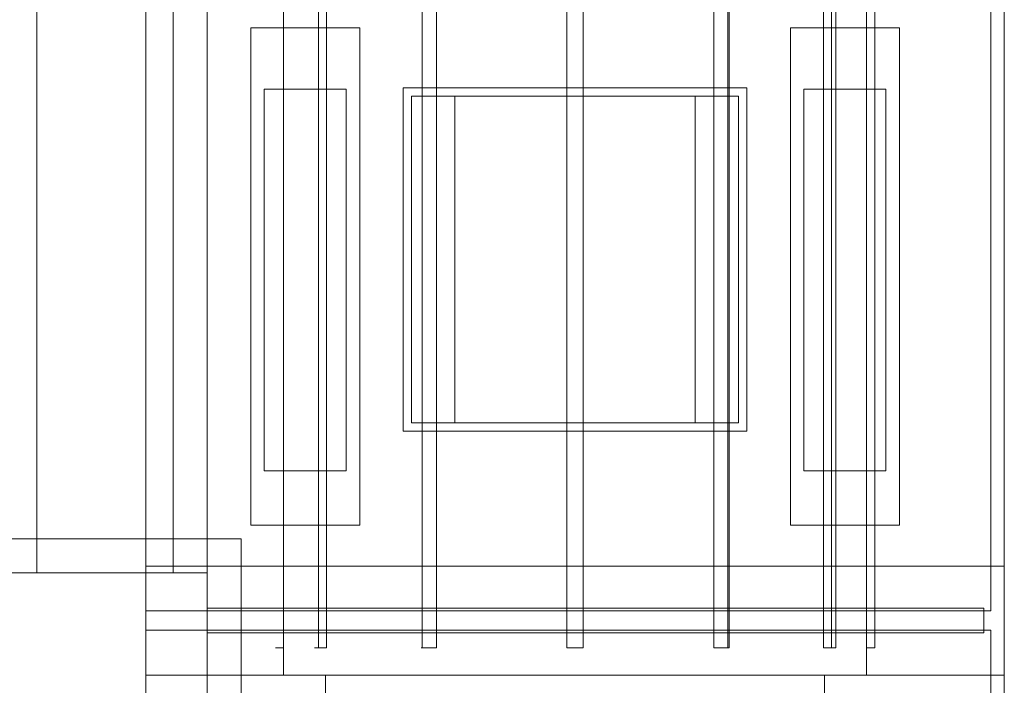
# Model space of a CAD drawing. Header units: millimetres. Extents: x -2233 to 61924, y -68080 to 6847.
# Tile 560 of 656: x 25813 to 26535, y -19413 to -18924. Entities that reach past the tile are written whole.
import ezdxf

# ---------------------------------------------------------------- set-up
doc = ezdxf.new("R2010")
doc.units = ezdxf.units.MM
doc.layers.add('superior_briquetadora', color=7, linetype='Continuous', lineweight=0)

msp = doc.modelspace()

# ---------------------------------------------------------------- linework, layer by layer
at = {"layer": 'superior_briquetadora'}
for p, q in [((25950.067, -19330), (25950.067, -18320)), ((25950.067, -19480), (25950.067, -18460)), ((25950.067, -19480), (25950.067, -18500)), ((25905.067, -18655), (25905.067, -19445)), ((26535.067, -18655), (26535.067, -19445)), ((25825.067, -19330), (25825.067, -18720.639)), ((25925.067, -19330), (25925.067, -18720.639)), ((25905.067, -19325), (25905.067, -18770)), ((26525.067, -18770), (26525.067, -19325)), ((26535.067, -19325), (26535.067, -18770)), ((25825.067, -19330), (25825.067, -18777.418)), ((25925.067, -19330), (25925.067, -18777.418)), ((26006.152, -19385), (26006.152, -18875)), ((26031.811, -18875), (26031.811, -19385)), ((26037.811, -19385), (26037.811, -18875)), ((26107.914, -18875), (26107.914, -19385)), ((26118.305, -19385), (26118.305, -18875)), ((26214.067, -18875), (26214.067, -19385)), ((26214.067, -18875), (26214.067, -18980)), ((26226.067, -18875), (26226.067, -19385)), ((26226.067, -18875), (26226.067, -18980)), ((26321.83, -19385), (26321.83, -18875)), ((26332.221, -19385), (26332.221, -18875)), ((26333.067, -18875), (26333.067, -19385)), ((26402.324, -19385), (26402.324, -18875)), ((26408.324, -19385), (26408.324, -18875)), ((26411.397, -18875), (26411.397, -19385)), ((26433.983, -19385), (26433.983, -18875)), ((26440.067, -18875), (26440.067, -19385)), ((25982.067, -18930), (26062.067, -18930)), ((25982.067, -18930), (25982.067, -19295)), ((26062.067, -18930), (26062.067, -19295)), ((26378.067, -18930), (26458.067, -18930)), ((26378.067, -18930), (26378.067, -19295)), ((26458.067, -18930), (26458.067, -19295)), ((26052.067, -18975), (25992.067, -18975)), ((25992.067, -18975), (25992.067, -19255)), ((26052.067, -19255), (26052.067, -18975)), ((26094.067, -18974), (26094.067, -19226)), ((26346.067, -18974), (26094.067, -18974)), ((26131.914, -18980), (26100.067, -18980)), ((26100.067, -18980), (26100.067, -19220)), ((26100.067, -18980), (26340.067, -18980)), ((26131.914, -18980), (26131.914, -19220)), ((26143.096, -18980), (26131.914, -18980)), ((26154.525, -18980), (26143.096, -18980)), ((26166.164, -18980), (26154.525, -18980)), ((26177.976, -18980), (26166.164, -18980)), ((26189.923, -18980), (26177.976, -18980)), ((26201.966, -18980), (26189.923, -18980)), ((26214.068, -18980), (26201.966, -18980)), ((26214.662, -18980), (26214.067, -18980)), ((26216.327, -18980), (26214.662, -18980)), ((26218.732, -18980), (26216.327, -18980)), ((26221.403, -18980), (26218.732, -18980)), ((26223.808, -18980), (26221.403, -18980)), ((26225.473, -18980), (26223.808, -18980)), ((26226.067, -18980), (26225.473, -18980)), ((26238.169, -18980), (26226.067, -18980)), ((26250.212, -18980), (26238.169, -18980)), ((26262.159, -18980), (26250.212, -18980)), ((26273.971, -18980), (26262.159, -18980)), ((26285.61, -18980), (26273.971, -18980)), ((26297.039, -18980), (26285.61, -18980)), ((26308.221, -18980), (26297.039, -18980)), ((26308.221, -19220), (26308.221, -18980)), ((26340.067, -18980), (26308.221, -18980)), ((26340.067, -18980), (26340.067, -19220)), ((26346.067, -18974), (26346.067, -19226)), ((26448.067, -18975), (26388.067, -18975)), ((26388.067, -18975), (26388.067, -19255)), ((26448.067, -19255), (26448.067, -18975)), ((26131.914, -19220), (26100.067, -19220)), ((26100.067, -19220), (26340.067, -19220)), ((26143.096, -19220), (26131.914, -19220)), ((26154.525, -19220), (26143.096, -19220)), ((26166.164, -19220), (26154.525, -19220)), ((26177.976, -19220), (26166.164, -19220)), ((26189.923, -19220), (26177.976, -19220)), ((26201.966, -19220), (26189.923, -19220)), ((26214.068, -19220), (26201.966, -19220)), ((26214.662, -19220), (26214.067, -19220)), ((26214.067, -19220), (26214.067, -19385)), ((26216.327, -19220), (26214.662, -19220)), ((26218.732, -19220), (26216.327, -19220)), ((26221.403, -19220), (26218.732, -19220)), ((26223.808, -19220), (26221.403, -19220)), ((26225.473, -19220), (26223.808, -19220)), ((26226.067, -19220), (26225.473, -19220)), ((26226.067, -19220), (26226.067, -19385)), ((26238.169, -19220), (26226.067, -19220)), ((26250.212, -19220), (26238.169, -19220)), ((26262.159, -19220), (26250.212, -19220)), ((26273.971, -19220), (26262.159, -19220)), ((26285.61, -19220), (26273.971, -19220)), ((26297.039, -19220), (26285.61, -19220)), ((26308.221, -19220), (26297.039, -19220)), ((26340.067, -19220), (26308.221, -19220)), ((26346.067, -19226), (26094.067, -19226)), ((26052.067, -19255), (25992.067, -19255)), ((26448.067, -19255), (26388.067, -19255)), ((25982.067, -19295), (26062.067, -19295)), ((26378.067, -19295), (26458.067, -19295)), ((25775.067, -19305), (25975.067, -19305)), ((25975.067, -19505), (25975.067, -19305)), ((26535.067, -19325), (25905.067, -19325)), ((26525.067, -19325), (25905.067, -19325)), ((25905.067, -19358), (25905.067, -19325)), ((25905.067, -19405), (25905.067, -19325)), ((26535.067, -19325), (26525.067, -19325)), ((26525.067, -19358), (26525.067, -19325)), ((26535.067, -19405), (26535.067, -19325)), ((25800.067, -19330), (25950.067, -19330)), ((25825.067, -19330), (25925.067, -19330)), ((25950.067, -19480), (25950.067, -19330)), ((26525.067, -19358), (25905.067, -19358)), ((25950.067, -19356), (25950.067, -19374)), ((25950.067, -19356), (26520.067, -19356)), ((26520.067, -19356), (26520.067, -19374)), ((25905.067, -19372), (25905.067, -19405)), ((26525.067, -19372), (25905.067, -19372)), ((25950.067, -19374), (26520.067, -19374)), ((26525.067, -19405), (26525.067, -19372)), ((26001.399, -19385), (26000.221, -19385)), ((26003.518, -19385), (26001.399, -19385)), ((26006.152, -19385), (26003.518, -19385)), ((26006.067, -19385), (26006.067, -19405)), ((26006.083, -19385), (26006.095, -19385)), ((26006.095, -19385), (26006.11, -19385)), ((26006.11, -19385), (26006.129, -19385)), ((26006.129, -19385), (26006.152, -19385)), ((26029.815, -19385), (26028.811, -19385)), ((26028.811, -19385), (26029.001, -19385)), ((26029.001, -19385), (26030.348, -19385)), ((26031.811, -19385), (26029.815, -19385)), ((26030.348, -19385), (26032.58, -19385)), ((26031.811, -19385), (26032.632, -19385)), ((26032.58, -19385), (26035.246, -19385)), ((26032.632, -19385), (26033.466, -19385)), ((26033.466, -19385), (26034.311, -19385)), ((26034.311, -19385), (26035.168, -19385)), ((26035.168, -19385), (26036.037, -19385)), ((26035.246, -19385), (26037.811, -19385)), ((26036.037, -19385), (26036.918, -19385)), ((26036.918, -19385), (26037.811, -19385)), ((26107.914, -19385), (26107.089, -19385)), ((26107.089, -19385), (26107.469, -19385)), ((26107.469, -19385), (26108.978, -19385)), ((26107.914, -19385), (26109.378, -19385)), ((26108.978, -19385), (26111.31, -19385)), ((26109.378, -19385), (26110.848, -19385)), ((26110.848, -19385), (26112.326, -19385)), ((26111.31, -19385), (26113.997, -19385)), ((26112.326, -19385), (26113.811, -19385)), ((26113.811, -19385), (26115.302, -19385)), ((26113.997, -19385), (26116.497, -19385)), ((26115.302, -19385), (26116.8, -19385)), ((26116.497, -19385), (26118.305, -19385)), ((26116.8, -19385), (26118.305, -19385)), ((26214.662, -19385), (26214.067, -19385)), ((26214.068, -19385), (26215.782, -19385)), ((26216.327, -19385), (26214.662, -19385)), ((26215.782, -19385), (26217.496, -19385)), ((26218.732, -19385), (26216.327, -19385)), ((26217.496, -19385), (26219.21, -19385)), ((26221.403, -19385), (26218.732, -19385)), ((26219.21, -19385), (26220.925, -19385)), ((26220.925, -19385), (26222.639, -19385)), ((26223.808, -19385), (26221.403, -19385)), ((26222.639, -19385), (26224.353, -19385)), ((26225.473, -19385), (26223.808, -19385)), ((26224.353, -19385), (26226.067, -19385)), ((26226.067, -19385), (26225.473, -19385)), ((26323.27, -19385), (26321.83, -19385)), ((26321.83, -19385), (26323.335, -19385)), ((26325.242, -19385), (26323.27, -19385)), ((26323.335, -19385), (26324.833, -19385)), ((26324.833, -19385), (26326.324, -19385)), ((26327.468, -19385), (26325.242, -19385)), ((26326.324, -19385), (26327.809, -19385)), ((26329.638, -19385), (26327.468, -19385)), ((26327.809, -19385), (26329.287, -19385)), ((26329.287, -19385), (26330.757, -19385)), ((26331.449, -19385), (26329.638, -19385)), ((26330.757, -19385), (26332.221, -19385)), ((26332.648, -19385), (26331.449, -19385)), ((26332.442, -19385), (26332.221, -19385)), ((26332.63, -19385), (26332.442, -19385)), ((26332.787, -19385), (26332.63, -19385)), ((26333.067, -19385), (26332.648, -19385)), ((26332.909, -19385), (26332.787, -19385)), ((26332.997, -19385), (26332.909, -19385)), ((26333.05, -19385), (26332.997, -19385)), ((26333.067, -19385), (26333.05, -19385)), ((26403.992, -19385), (26402.324, -19385)), ((26402.324, -19385), (26403.217, -19385)), ((26403.217, -19385), (26404.098, -19385)), ((26405.785, -19385), (26403.992, -19385)), ((26404.098, -19385), (26404.967, -19385)), ((26404.967, -19385), (26405.824, -19385)), ((26407.544, -19385), (26405.785, -19385)), ((26405.824, -19385), (26406.669, -19385)), ((26406.669, -19385), (26407.503, -19385)), ((26407.503, -19385), (26408.324, -19385)), ((26409.11, -19385), (26407.544, -19385)), ((26409.081, -19385), (26408.324, -19385)), ((26409.754, -19385), (26409.081, -19385)), ((26410.341, -19385), (26409.11, -19385)), ((26410.327, -19385), (26409.754, -19385)), ((26410.787, -19385), (26410.327, -19385)), ((26411.127, -19385), (26410.341, -19385)), ((26411.123, -19385), (26410.787, -19385)), ((26411.328, -19385), (26411.123, -19385)), ((26411.397, -19385), (26411.127, -19385)), ((26411.397, -19385), (26411.328, -19385)), ((26435.332, -19385), (26433.983, -19385)), ((26433.983, -19385), (26434.006, -19385)), ((26434.006, -19385), (26434.025, -19385)), ((26434.025, -19385), (26434.04, -19385)), ((26434.04, -19385), (26434.052, -19385)), ((26434.067, -19385), (26434.067, -19405)), ((26436.617, -19385), (26435.332, -19385)), ((26437.771, -19385), (26436.617, -19385)), ((26438.736, -19385), (26437.771, -19385)), ((26439.463, -19385), (26438.736, -19385)), ((26439.914, -19385), (26439.463, -19385)), ((26440.067, -19385), (26439.914, -19385)), ((26525.067, -19405), (25905.067, -19405)), ((26535.067, -19405), (25905.067, -19405)), ((25905.067, -19445), (25905.067, -19405)), ((26006.067, -19405), (26006.98, -19405)), ((26006.98, -19405), (26009.711, -19405)), ((26009.711, -19405), (26014.237, -19405)), ((26014.237, -19405), (26020.518, -19405)), ((26020.518, -19405), (26028.503, -19405)), ((26028.503, -19405), (26038.121, -19405)), ((26037.067, -19405), (26038.14, -19405)), ((26037.067, -19405), (26037.067, -19450)), ((26038.121, -19405), (26049.292, -19405)), ((26038.14, -19405), (26041.346, -19405)), ((26041.346, -19405), (26046.647, -19405)), ((26046.647, -19405), (26053.981, -19405)), ((26049.292, -19405), (26061.92, -19405)), ((26053.981, -19405), (26063.263, -19405)), ((26061.92, -19405), (26075.897, -19405)), ((26063.263, -19405), (26074.382, -19405)), ((26074.382, -19405), (26087.21, -19405)), ((26075.897, -19405), (26091.104, -19405)), ((26087.21, -19405), (26101.596, -19405)), ((26091.104, -19405), (26107.411, -19405)), ((26101.596, -19405), (26117.37, -19405)), ((26107.411, -19405), (26124.679, -19405)), ((26117.37, -19405), (26134.349, -19405)), ((26124.679, -19405), (26142.762, -19405)), ((26134.349, -19405), (26152.332, -19405)), ((26142.762, -19405), (26161.504, -19405)), ((26152.332, -19405), (26171.11, -19405)), ((26161.504, -19405), (26180.745, -19405)), ((26171.11, -19405), (26190.461, -19405)), ((26180.745, -19405), (26200.322, -19405)), ((26190.461, -19405), (26210.16, -19405)), ((26200.322, -19405), (26220.067, -19405)), ((26210.16, -19405), (26229.975, -19405)), ((26220.067, -19405), (26239.813, -19405)), ((26229.975, -19405), (26249.674, -19405)), ((26239.813, -19405), (26259.39, -19405)), ((26249.674, -19405), (26269.025, -19405)), ((26259.39, -19405), (26278.631, -19405)), ((26269.025, -19405), (26287.803, -19405)), ((26278.631, -19405), (26297.373, -19405)), ((26287.803, -19405), (26305.786, -19405)), ((26297.373, -19405), (26315.455, -19405)), ((26305.786, -19405), (26322.765, -19405)), ((26315.455, -19405), (26332.724, -19405)), ((26322.765, -19405), (26338.539, -19405)), ((26332.724, -19405), (26349.031, -19405)), ((26338.539, -19405), (26352.925, -19405)), ((26349.031, -19405), (26364.238, -19405)), ((26352.925, -19405), (26365.753, -19405)), ((26364.238, -19405), (26378.215, -19405)), ((26365.753, -19405), (26376.872, -19405)), ((26376.872, -19405), (26386.154, -19405)), ((26378.215, -19405), (26390.843, -19405)), ((26386.154, -19405), (26393.488, -19405)), ((26390.843, -19405), (26402.014, -19405)), ((26393.488, -19405), (26398.789, -19405)), ((26398.789, -19405), (26401.995, -19405)), ((26401.995, -19405), (26403.067, -19405)), ((26402.014, -19405), (26411.632, -19405)), ((26403.067, -19405), (26403.067, -19450)), ((26411.632, -19405), (26419.617, -19405)), ((26419.617, -19405), (26425.898, -19405)), ((26425.898, -19405), (26430.424, -19405)), ((26430.424, -19405), (26433.155, -19405)), ((26433.155, -19405), (26434.067, -19405)), ((26525.067, -19405), (26535.067, -19405)), ((26525.067, -19405), (26525.067, -19445)), ((26535.067, -19445), (26535.067, -19405))]:
    msp.add_line(p, q, dxfattribs=at)

doc.saveas('drawing.dxf')
